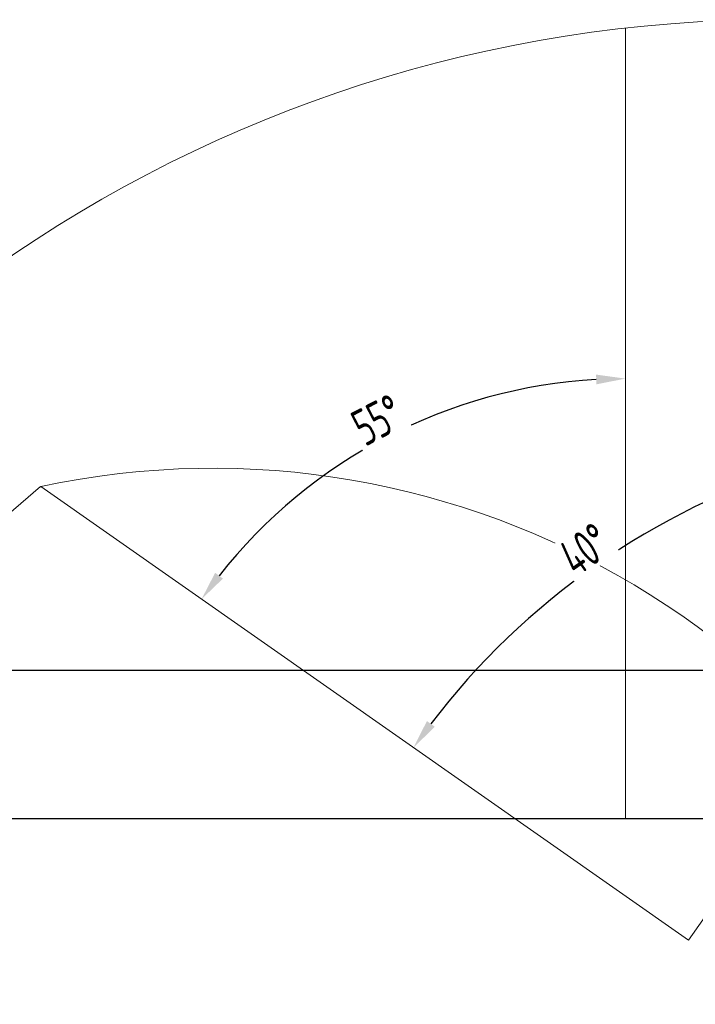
# Model space of a CAD drawing. Header units: millimetres. Extents: x -170 to 6906, y -2212 to 4257.
# Tile 300 of 440: x 3722 to 4645, y 2911 to 4257. Entities that reach past the tile are written whole.
import ezdxf

# ---------------------------------------------------------------- set-up
doc = ezdxf.new("R2010")
doc.units = ezdxf.units.MM
doc.styles.add('PC_TEXTSTYLE', font='ISOCP.SHX', dxfattribs={"width": 0.707, "bigfont": 'GBCBIG.SHX'})
doc.dimstyles.new('GB_DIMSTYLE', dxfattribs={"dimtxt": 50, "dimasz": 40, "dimexe": 1, "dimexo": 0, "dimgap": 1.5, "dimtad": 1, "dimdec": 1, "dimdsep": 46, "dimtxsty": 'PC_TEXTSTYLE', "dimcen": 0, "dimclrd": 256, "dimclrt": 3, "dimadec": 1, "dimazin": 2, "dimtp": 0.1, "dimtm": 0.1, "dimtfac": 0.71, "dimtdec": 1, "dimtmove": 0, "dimatfit": 3, "dimfxl": 1, "dimtfill": 1, "dimarcsym": 0})

# ---------------------------------------------------------------- blocks, each defined once
blk = doc.blocks.new('*D24')
at = {"lineweight": -2, "transparency": 16777216}
blk.add_arc((4549.4, 3059.5), 707.1, 93.2415, 141.7585, dxfattribs=at)
at = {"lineweight": 18, "transparency": 16777216}
for points in [[(4509.2, 3772.1), (4509.6, 3758.8), (4549.4, 3766.6)], [(3999.3, 3493.2), (3988.6, 3501.1), (3970.1, 3465.1)]]:
    blk.add_solid(points, dxfattribs=at)
at = {"layer": 'Defpoints', "color": 0, "lineweight": 18, "transparency": 16777216}
for p in [(4549.4, 4245.9), (4326.9, 3730.7), (3750.2, 3619.1), (4549.4, 3164.9), (4635.7, 2999)]:
    blk.add_point(p, dxfattribs=at)
at = {"color": 3, "lineweight": 18, "transparency": 16777216, "insert": (4210.6, 3710.2), "char_height": 50, "attachment_point": 5, "rotation": 27.5, "style": 'PC_TEXTSTYLE', "bg_fill": 3, "box_fill_scale": 1.1, "bg_fill_color": 256, "bg_fill_true_color": 13158600, "bg_fill_transparency": 0}
blk.add_mtext('55°', dxfattribs=at)
blk = doc.blocks.new('*D25')
at = {"color": 0, "lineweight": -2, "transparency": 16777216}
blk.add_line((4947.4, 3217.3), (4828.4, 3661.4), dxfattribs=at)
at = {"lineweight": -2, "transparency": 16777216}
blk.add_arc((5091.3, 2680), 1015.1, 107.2579, 142.7421, dxfattribs=at)
at = {"lineweight": 18, "transparency": 16777216}
for points in [[(4788.3, 3655.8), (4792, 3643), (4828.6, 3660.5)], [(4288.8, 3290.6), (4278, 3298.4), (4259.8, 3262.2)]]:
    blk.add_solid(points, dxfattribs=at)
at = {"layer": 'Defpoints', "color": 0, "lineweight": 18, "transparency": 16777216}
for p in [(3750.2, 3619.1), (4609.6, 3573.5), (4947.4, 3217.3), (4635.7, 2999), (5227.2, 2173.1)]:
    blk.add_point(p, dxfattribs=at)
at = {"color": 3, "lineweight": 18, "transparency": 16777216, "insert": (4493.9, 3533.2), "char_height": 50, "attachment_point": 5, "rotation": 35, "style": 'PC_TEXTSTYLE', "bg_fill": 3, "box_fill_scale": 1.1, "bg_fill_color": 256, "bg_fill_true_color": 13158600, "bg_fill_transparency": 0}
blk.add_mtext('40°', dxfattribs=at)
blk = doc.blocks.new('*D27')
at = {"lineweight": -2, "transparency": 16777216}
blk.add_arc((4751.8, 2404.9), 388.3, 95.9045, 164.0955, dxfattribs=at)
at = {"lineweight": 18, "transparency": 16777216}
for points in [[(4711.5, 2797.8), (4712.2, 2784.5), (4751.8, 2793.2)], [(4384.9, 2509.8), (4371.9, 2512.8), (4369.4, 2472.3)]]:
    blk.add_solid(points, dxfattribs=at)
at = {"layer": 'Defpoints', "color": 0, "lineweight": 18, "transparency": 16777216}
for p in [(4751.8, 3164.9), (4577.5, 2751.9), (4003.4, 2536.8), (4751.8, 2404.9), (4751.8, 2404.9)]:
    blk.add_point(p, dxfattribs=at)
at = {"color": 3, "lineweight": 18, "transparency": 16777216, "insert": (4485.2, 2722.6), "char_height": 50, "attachment_point": 5, "rotation": 40, "style": 'PC_TEXTSTYLE', "bg_fill": 3, "box_fill_scale": 1.1, "bg_fill_color": 256, "bg_fill_true_color": 13158600, "bg_fill_transparency": 0}
blk.add_mtext('80°', dxfattribs=at)
blk = doc.blocks.new('*D32')
at = {"color": 0, "lineweight": -2, "transparency": 16777216}
for p, q in [((4781.8, 3367.3), (2648.4, 3367.3)), ((4751.8, 3164.9), (2648.4, 3164.9))]:
    blk.add_line(p, q, dxfattribs=at)
at = {"lineweight": -2, "transparency": 16777216}
blk.add_line((2649.4, 3204.9), (2649.4, 3327.3), dxfattribs=at)
at = {"lineweight": 18, "transparency": 16777216}
for points in [[(2642.8, 3327.3), (2656.1, 3327.3), (2649.4, 3367.3)], [(2642.8, 3204.9), (2656.1, 3204.9), (2649.4, 3164.9)]]:
    blk.add_solid(points, dxfattribs=at)
at = {"layer": 'Defpoints', "color": 0, "lineweight": 18, "transparency": 16777216}
for p in [(2649.4, 3367.3), (4781.8, 3367.3), (4751.8, 3164.9)]:
    blk.add_point(p, dxfattribs=at)
at = {"color": 3, "lineweight": 18, "transparency": 16777216, "insert": (2622.9, 3266.1), "char_height": 50, "attachment_point": 5, "rotation": 90, "style": 'PC_TEXTSTYLE', "bg_fill": 3, "box_fill_scale": 1.1, "bg_fill_color": 256, "bg_fill_true_color": 13158600, "bg_fill_transparency": 0}
blk.add_mtext('202.5', dxfattribs=at)

msp = doc.modelspace()

# ---------------------------------------------------------------- linework, layer by layer
at = {"color": 4, "lineweight": 18}
for p, q in [((4549.37, 4245.85), (4549.37, 3164.86)), ((3750.2, 3619.05), (4635.7, 2999.02)), ((4751.82, 3164.86), (4549.37, 3164.86)), ((4751.82, 3164.86), (4635.7, 2999.02))]:
    msp.add_line(p, q, dxfattribs=at)
at = {"lineweight": 18}
msp.add_line((4751.82, 3164.86), (2647.45, 3164.86), dxfattribs=at)
for centre, radius, start, end in [((4755.3, 2404.86), 1852.47, 311.27438, 162.6537), ((3985.04, 2522.61), 1121.3, 16.0558, 102.08898), ((4751.82, 2404.86), 1574.01, 129.52027, 209.52027)]:
    msp.add_arc(centre, radius, start, end, dxfattribs=at)

# ---------------------------------------------------------------- next in the draw order: dimensions: what is measured, and where the dimension line sits
dim = msp.add_angular_dim_2l(base=(4326.94, 3730.71), line1=((4549.37, 4245.85), (4549.37, 3164.86)), line2=((3750.2, 3619.05), (4635.7, 2999.02)), dimstyle='GB_DIMSTYLE', dxfattribs=at)
dim.commit()
dim.dimension.update_dxf_attribs({"geometry": '*D24', "text_midpoint": (4210.62, 3710.21)})

# ---------------------------------------------------------------- next in the draw order: dimensions: what is measured, and where the dimension line sits
dim = msp.add_angular_dim_2l(base=(4609.58, 3573.46), line1=((5227.16, 2173.1), (4947.38, 3217.26)), line2=((3750.2, 3619.05), (4635.7, 2999.02)), dimstyle='GB_DIMSTYLE', dxfattribs=at)
dim.commit()
dim.dimension.update_dxf_attribs({"geometry": '*D25', "text_midpoint": (4493.91, 3533.2)})

# ---------------------------------------------------------------- next in the draw order: dimensions: what is measured, and where the dimension line sits
dim = msp.add_angular_dim_2l(base=(4577.55, 2751.88), line1=((4751.82, 2404.86), (4751.82, 3164.86)), line2=((4751.82, 2404.86), (4003.37, 2536.83)), dimstyle='GB_DIMSTYLE', dxfattribs=at)
dim.commit()
dim.dimension.update_dxf_attribs({"geometry": '*D27', "text_midpoint": (4485.18, 2722.64)})

# ---------------------------------------------------------------- next in the draw order: dimensions: what is measured, and where the dimension line sits
dim = msp.add_linear_dim(base=(2649.43, 3367.32), p1=(4751.82, 3164.86), p2=(4781.81, 3367.32), angle=90, dimstyle='GB_DIMSTYLE', dxfattribs=at)
dim.commit()
dim.dimension.update_dxf_attribs({"geometry": '*D32', "text_midpoint": (2622.92, 3266.09)})

doc.saveas('drawing.dxf')
